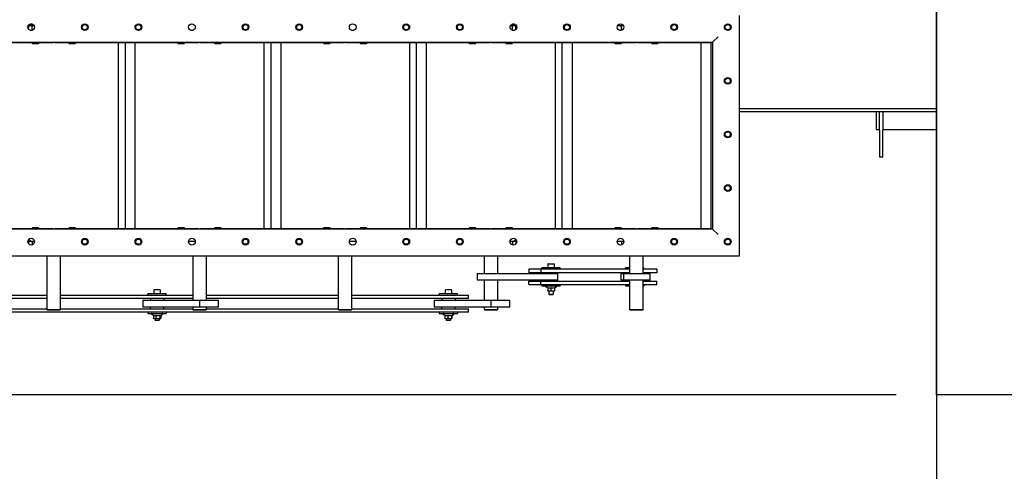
# Model space of a CAD drawing. Header units: inches. Extents: x 36 to 1719, y -84 to 1122.
# Tile 490 of 571: x 670 to 744, y 755 to 788. Entities that reach past the tile are written whole.
import ezdxf

# ---------------------------------------------------------------- set-up
doc = ezdxf.new("R2010")
doc.units = ezdxf.units.IN
doc.header["$LTSCALE"] = 48
doc.header["$MEASUREMENT"] = 0
doc.layers.add('Dimension (ANSI)', color=7, linetype='Continuous', lineweight=25)
doc.layers.add('Visible (ANSI)', color=7, linetype='Continuous', lineweight=30)
doc.styles.add('Note Text (ANSI)', font='tahoma.ttf')
doc.dimstyles.new('Architectural (ANSI)', dxfattribs={"dimscale": 48, "dimtxt": 0.125, "dimasz": 0.098425, "dimexe": 0.125, "dimexo": 0.0625, "dimgap": 0.031496, "dimtad": 0, "dimtih": 1, "dimtoh": 1, "dimdec": 4, "dimrnd": 1e-08, "dimzin": 3, "dimdsep": 46, "dimlunit": 4, "dimtxsty": 'Note Text (ANSI)', "dimcen": 0.09, "dimdle": 0.393701, "dimclrd": 256, "dimclre": 256, "dimclrt": 256, "dimadec": 0, "dimazin": 3, "dimtfac": 0.96, "dimtofl": 0, "dimtmove": 0, "dimatfit": 3, "dimfxl": 1, "dimfrac": 2, "dimtolj": 1, "dimtzin": 12, "dimlwd": -1, "dimlwe": -1, "dimarcsym": 0})

# ---------------------------------------------------------------- blocks, each defined once
blk = doc.blocks.new('*D15')
at = {"layer": 'Defpoints', "color": 0, "transparency": 16777216}
for p in [(1035.918, 852.671), (738.918, 838.715), (1035.918, 741.531)]:
    blk.add_point(p, dxfattribs=at)
at = {"layer": 'Dimension (ANSI)', "transparency": 16777216}
for p, q in [((1035.918, 849.671), (1035.918, 735.531)), ((738.918, 835.715), (738.918, 735.531)), ((743.642, 741.531), (865.572, 741.531)), ((1031.193, 741.531), (889.263, 741.531))]:
    blk.add_line(p, q, dxfattribs=at)
for points in [[(743.642, 742.318), (743.642, 740.743), (738.918, 741.531)], [(1031.193, 742.318), (1031.193, 740.743), (1035.918, 741.531)]]:
    blk.add_solid(points, dxfattribs=at)
at = {"layer": 'Dimension (ANSI)', "transparency": 16777216, "insert": (867.084, 744.652), "char_height": 6, "attachment_point": 1, "style": 'Note Text (ANSI)'}
blk.add_mtext('\\A1;24\'-9"', dxfattribs=at)
blk = doc.blocks.new('*D22')
at = {"layer": 'Defpoints', "color": 0, "transparency": 16777216}
for p in [(702.014, 1001.053), (609.741, 760.491), (738.918, 760.491)]:
    blk.add_point(p, dxfattribs=at)
at = {"layer": 'Dimension (ANSI)', "transparency": 16777216}
for p, q in [((699.014, 1001.053), (603.741, 1001.053)), ((609.741, 996.328), (609.741, 900.572)), ((609.741, 765.216), (609.741, 889.973)), ((735.918, 760.491), (603.741, 760.491))]:
    blk.add_line(p, q, dxfattribs=at)
for points in [[(608.953, 996.328), (610.528, 996.328), (609.741, 1001.053)], [(608.953, 765.216), (610.528, 765.216), (609.741, 760.491)]]:
    blk.add_solid(points, dxfattribs=at)
at = {"layer": 'Dimension (ANSI)', "transparency": 16777216, "insert": (589.782, 899.06), "char_height": 6, "attachment_point": 1, "style": 'Note Text (ANSI)'}
blk.add_mtext('\\A1;20\'-0 9/16"', dxfattribs=at)

msp = doc.modelspace()

# ---------------------------------------------------------------- linework, layer by layer
at = {"layer": 'Visible (ANSI)'}
for p, q in [((738.91768, 760.4914), (738.91768, 826.7154)), ((715.18443, 788.03345), (715.18443, 788.12155)), ((724.21568, 770.8639), (724.21568, 788.8014)), ((671.21568, 788.03345), (671.148, 787.99437)), ((671.148, 787.76711), (671.148, 787.99437)), ((671.2743, 788.03345), (671.21568, 788.03345)), ((671.40059, 787.6897), (671.26023, 787.6897)), ((671.5666, 788.03345), (671.2743, 788.03345)), ((671.40059, 787.6897), (671.40059, 787.99437)), ((671.42114, 787.6897), (671.40059, 787.6897)), ((683.42114, 787.6897), (683.26023, 787.6897)), ((695.42114, 787.6897), (695.26023, 787.6897)), ((707.40707, 788.03345), (707.11476, 788.03345)), ((707.28077, 787.6897), (707.26023, 787.6897)), ((707.28077, 787.6897), (707.28077, 787.99437)), ((707.42114, 787.6897), (707.28077, 787.6897)), ((707.46568, 788.03345), (707.40707, 788.03345)), ((707.46568, 788.03345), (707.53336, 787.99437)), ((707.53336, 787.76711), (707.53336, 787.99437)), ((715.15318, 788.03345), (715.11476, 788.03345)), ((715.53207, 788.03345), (715.15318, 788.03345)), ((715.40577, 787.6897), (715.26023, 787.6897)), ((715.40577, 787.6897), (715.40577, 787.99437)), ((715.42114, 787.6897), (715.40577, 787.6897)), ((715.5666, 788.03345), (715.53207, 788.03345)), ((656.46568, 786.8014), (722.21568, 786.8014)), ((668.2163, 786.78265), (671.40318, 786.78265)), ((671.40318, 786.8014), (671.40318, 786.7355)), ((671.40318, 786.7355), (671.90318, 786.7355)), ((671.44898, 786.6897), (671.40318, 786.7355)), ((671.85738, 786.6897), (671.44898, 786.6897)), ((671.85738, 786.6897), (671.90318, 786.7355)), ((671.90318, 786.8014), (671.90318, 786.7355)), ((671.90318, 786.78265), (672.98269, 786.78265)), ((672.52818, 786.78265), (672.52818, 786.8014)), ((673.10852, 786.78265), (672.98269, 786.78265)), ((673.10852, 786.78265), (674.15318, 786.78265)), ((673.52818, 786.78265), (673.52818, 786.8014)), ((674.15318, 786.8014), (674.15318, 786.7355)), ((674.15318, 786.7355), (674.65318, 786.7355)), ((674.19898, 786.6897), (674.15318, 786.7355)), ((674.60738, 786.6897), (674.19898, 786.6897)), ((674.60738, 786.6897), (674.65318, 786.7355)), ((674.65318, 786.8014), (674.65318, 786.7355)), ((674.65318, 786.78265), (677.84068, 786.78265)), ((677.84068, 786.78265), (678.34127, 786.78265)), ((677.84068, 786.78265), (677.84068, 772.88265)), ((678.34127, 786.78265), (679.08576, 786.78265)), ((678.34127, 786.78265), (678.34127, 772.88265)), ((679.08576, 786.78265), (682.27818, 786.78265)), ((679.08576, 786.78265), (679.08576, 772.88265)), ((682.27818, 786.8014), (682.27818, 786.7355)), ((682.27818, 786.7355), (682.77818, 786.7355)), ((682.32398, 786.6897), (682.27818, 786.7355)), ((682.73238, 786.6897), (682.32398, 786.6897)), ((682.73238, 786.6897), (682.77818, 786.7355)), ((682.77818, 786.8014), (682.77818, 786.7355)), ((682.77818, 786.78265), (683.83694, 786.78265)), ((683.40318, 786.8014), (683.40318, 786.78265)), ((683.96283, 786.78265), (683.83694, 786.78265)), ((683.96283, 786.78265), (685.02818, 786.78265)), ((684.40318, 786.8014), (684.40318, 786.78265)), ((685.02818, 786.8014), (685.02818, 786.7355)), ((685.02818, 786.7355), (685.52818, 786.7355)), ((685.07398, 786.6897), (685.02818, 786.7355)), ((685.48238, 786.6897), (685.07398, 786.6897)), ((685.48238, 786.6897), (685.52818, 786.7355)), ((685.52818, 786.8014), (685.52818, 786.7355)), ((685.52818, 786.78265), (688.71401, 786.78265)), ((688.71401, 786.78265), (689.21773, 786.78265)), ((688.71401, 786.78265), (688.71401, 772.88265)), ((689.21773, 786.78265), (689.21851, 786.78265)), ((689.21851, 786.78265), (689.9663, 786.78265)), ((689.21851, 786.78265), (689.21851, 772.88265)), ((689.9663, 786.78265), (693.15318, 786.78265)), ((689.9663, 786.78265), (689.9663, 772.88265)), ((693.15318, 786.8014), (693.15318, 786.7355)), ((693.15318, 786.7355), (693.65318, 786.7355)), ((693.19898, 786.6897), (693.15318, 786.7355)), ((693.60738, 786.6897), (693.19898, 786.6897)), ((693.60738, 786.6897), (693.65318, 786.7355)), ((693.65318, 786.8014), (693.65318, 786.7355)), ((693.65318, 786.78265), (694.73269, 786.78265)), ((694.27818, 786.78265), (694.27818, 786.8014)), ((694.85852, 786.78265), (694.73269, 786.78265)), ((694.85852, 786.78265), (695.90318, 786.78265)), ((695.27818, 786.78265), (695.27818, 786.8014)), ((695.90318, 786.8014), (695.90318, 786.7355)), ((695.90318, 786.7355), (696.40318, 786.7355)), ((695.94898, 786.6897), (695.90318, 786.7355)), ((696.35738, 786.6897), (695.94898, 786.6897)), ((696.35738, 786.6897), (696.40318, 786.7355)), ((696.40318, 786.8014), (696.40318, 786.7355)), ((696.40318, 786.78265), (699.59068, 786.78265)), ((699.59068, 786.78265), (700.09127, 786.78265)), ((699.59068, 786.78265), (699.59068, 772.88265)), ((700.09127, 786.78265), (700.83576, 786.78265)), ((700.09127, 786.78265), (700.09127, 772.88265)), ((700.83576, 786.78265), (704.02818, 786.78265)), ((700.83576, 786.78265), (700.83576, 772.88265)), ((704.02818, 786.8014), (704.02818, 786.7355)), ((704.02818, 786.7355), (704.52818, 786.7355)), ((704.07398, 786.6897), (704.02818, 786.7355)), ((704.48238, 786.6897), (704.07398, 786.6897)), ((704.48238, 786.6897), (704.52818, 786.7355)), ((704.52818, 786.8014), (704.52818, 786.7355)), ((704.52818, 786.78265), (705.58694, 786.78265)), ((705.15318, 786.8014), (705.15318, 786.78265)), ((705.71283, 786.78265), (705.58694, 786.78265)), ((705.71283, 786.78265), (706.77818, 786.78265)), ((706.15318, 786.8014), (706.15318, 786.78265)), ((706.77818, 786.8014), (706.77818, 786.7355)), ((706.77818, 786.7355), (707.27818, 786.7355)), ((706.82398, 786.6897), (706.77818, 786.7355)), ((707.23238, 786.6897), (706.82398, 786.6897)), ((707.23238, 786.6897), (707.27818, 786.7355)), ((707.27818, 786.8014), (707.27818, 786.7355)), ((707.27818, 786.78265), (710.46401, 786.78265)), ((710.46401, 786.78265), (710.96773, 786.78265)), ((710.46401, 786.78265), (710.46401, 772.88265)), ((710.96773, 786.78265), (710.96851, 786.78265)), ((710.96851, 786.78265), (711.7163, 786.78265)), ((710.96851, 786.78265), (710.96851, 772.88265)), ((711.7163, 786.78265), (714.90318, 786.78265)), ((711.7163, 786.78265), (711.7163, 772.88265)), ((714.90318, 786.8014), (714.90318, 786.7355)), ((714.90318, 786.7355), (715.40318, 786.7355)), ((714.94898, 786.6897), (714.90318, 786.7355)), ((715.35738, 786.6897), (714.94898, 786.6897)), ((715.35738, 786.6897), (715.40318, 786.7355)), ((715.40318, 786.8014), (715.40318, 786.7355)), ((715.40318, 786.78265), (716.48269, 786.78265)), ((716.02818, 786.78265), (716.02818, 786.8014)), ((716.60852, 786.78265), (716.48269, 786.78265)), ((716.60852, 786.78265), (717.65318, 786.78265)), ((717.02818, 786.78265), (717.02818, 786.8014)), ((717.65318, 786.8014), (717.65318, 786.7355)), ((717.65318, 786.7355), (718.15318, 786.7355)), ((717.69898, 786.6897), (717.65318, 786.7355)), ((718.10738, 786.6897), (717.69898, 786.6897)), ((718.10738, 786.6897), (718.15318, 786.7355)), ((718.15318, 786.8014), (718.15318, 786.7355)), ((718.15318, 786.78265), (721.34068, 786.78265)), ((721.34068, 786.78265), (722.09089, 786.78265)), ((721.34068, 786.78265), (721.34068, 772.88265)), ((722.09089, 786.78265), (722.09089, 772.88265)), ((722.21568, 786.8014), (722.62498, 787.2107)), ((722.21568, 786.8014), (722.21568, 772.8639)), ((724.21568, 781.8664), (738.91768, 781.8664)), ((738.91768, 781.6164), (724.21568, 781.6164)), ((734.41768, 781.6164), (734.41768, 780.3039)), ((734.66768, 780.2414), (734.66768, 781.6164)), ((734.91768, 781.6164), (734.91768, 780.2414)), ((734.41768, 780.3039), (734.66768, 780.3039)), ((734.66768, 780.2414), (734.66768, 778.2414)), ((734.91768, 780.3039), (738.91768, 780.3039)), ((734.91768, 778.2414), (734.91768, 780.2414)), ((734.91768, 778.2414), (734.66768, 778.2414)), ((722.21568, 772.8639), (656.46568, 772.8639)), ((671.40237, 772.88265), (668.2163, 772.88265)), ((671.44817, 772.9756), (671.40237, 772.92979)), ((671.90237, 772.92979), (671.40237, 772.92979)), ((671.40237, 772.8639), (671.40237, 772.92979)), ((671.44817, 772.9756), (671.85657, 772.9756)), ((671.85657, 772.9756), (671.90237, 772.92979)), ((671.90237, 772.8639), (671.90237, 772.92979)), ((672.98269, 772.88265), (671.90237, 772.88265)), ((672.52818, 772.8639), (672.52818, 772.88265)), ((672.98269, 772.88265), (673.10852, 772.88265)), ((674.15237, 772.88265), (673.10852, 772.88265)), ((673.52818, 772.8639), (673.52818, 772.88265)), ((674.19817, 772.9756), (674.15237, 772.92979)), ((674.65237, 772.92979), (674.15237, 772.92979)), ((674.15237, 772.8639), (674.15237, 772.92979)), ((674.19817, 772.9756), (674.60657, 772.9756)), ((674.60657, 772.9756), (674.65237, 772.92979)), ((674.65237, 772.8639), (674.65237, 772.92979)), ((677.84068, 772.88265), (674.65237, 772.88265)), ((678.34127, 772.88265), (677.84068, 772.88265)), ((679.08576, 772.88265), (678.34127, 772.88265)), ((682.27737, 772.88265), (679.08576, 772.88265)), ((682.32317, 772.9756), (682.27737, 772.92979)), ((682.77737, 772.92979), (682.27737, 772.92979)), ((682.27737, 772.8639), (682.27737, 772.92979)), ((682.32317, 772.9756), (682.73157, 772.9756)), ((682.73157, 772.9756), (682.77737, 772.92979)), ((682.77737, 772.8639), (682.77737, 772.92979)), ((683.83694, 772.88265), (682.77737, 772.88265)), ((683.40318, 772.88265), (683.40318, 772.8639)), ((683.83694, 772.88265), (683.96283, 772.88265)), ((685.02737, 772.88265), (683.96283, 772.88265)), ((684.40318, 772.88265), (684.40318, 772.8639)), ((685.07317, 772.9756), (685.02737, 772.92979)), ((685.52737, 772.92979), (685.02737, 772.92979)), ((685.02737, 772.8639), (685.02737, 772.92979)), ((685.07317, 772.9756), (685.48157, 772.9756)), ((685.48157, 772.9756), (685.52737, 772.92979)), ((685.52737, 772.8639), (685.52737, 772.92979)), ((688.71401, 772.88265), (685.52737, 772.88265)), ((689.21773, 772.88265), (688.71401, 772.88265)), ((689.21851, 772.88265), (689.21773, 772.88265)), ((689.9663, 772.88265), (689.21851, 772.88265)), ((693.15237, 772.88265), (689.9663, 772.88265)), ((693.19817, 772.9756), (693.15237, 772.92979)), ((693.65237, 772.92979), (693.15237, 772.92979)), ((693.15237, 772.8639), (693.15237, 772.92979)), ((693.19817, 772.9756), (693.60657, 772.9756)), ((693.60657, 772.9756), (693.65237, 772.92979)), ((693.65237, 772.8639), (693.65237, 772.92979)), ((694.73269, 772.88265), (693.65237, 772.88265)), ((694.27818, 772.8639), (694.27818, 772.88265)), ((694.73269, 772.88265), (694.85852, 772.88265)), ((695.90237, 772.88265), (694.85852, 772.88265)), ((695.27818, 772.8639), (695.27818, 772.88265)), ((695.94817, 772.9756), (695.90237, 772.92979)), ((696.40237, 772.92979), (695.90237, 772.92979)), ((695.90237, 772.8639), (695.90237, 772.92979)), ((695.94817, 772.9756), (696.35657, 772.9756)), ((696.35657, 772.9756), (696.40237, 772.92979)), ((696.40237, 772.8639), (696.40237, 772.92979)), ((699.59068, 772.88265), (696.40237, 772.88265)), ((700.09127, 772.88265), (699.59068, 772.88265)), ((700.83576, 772.88265), (700.09127, 772.88265)), ((704.02737, 772.88265), (700.83576, 772.88265)), ((704.07317, 772.9756), (704.02737, 772.92979)), ((704.52737, 772.92979), (704.02737, 772.92979)), ((704.02737, 772.8639), (704.02737, 772.92979)), ((704.07317, 772.9756), (704.48157, 772.9756)), ((704.48157, 772.9756), (704.52737, 772.92979)), ((704.52737, 772.8639), (704.52737, 772.92979)), ((705.58694, 772.88265), (704.52737, 772.88265)), ((705.15318, 772.88265), (705.15318, 772.8639)), ((705.58694, 772.88265), (705.71283, 772.88265)), ((706.77737, 772.88265), (705.71283, 772.88265)), ((706.15318, 772.88265), (706.15318, 772.8639)), ((706.82317, 772.9756), (706.77737, 772.92979)), ((707.27737, 772.92979), (706.77737, 772.92979)), ((706.77737, 772.8639), (706.77737, 772.92979)), ((706.82317, 772.9756), (707.23157, 772.9756)), ((707.23157, 772.9756), (707.27737, 772.92979)), ((707.27737, 772.8639), (707.27737, 772.92979)), ((710.46401, 772.88265), (707.27737, 772.88265)), ((710.96773, 772.88265), (710.46401, 772.88265)), ((710.96851, 772.88265), (710.96773, 772.88265)), ((711.7163, 772.88265), (710.96851, 772.88265)), ((714.90237, 772.88265), (711.7163, 772.88265)), ((714.94817, 772.9756), (714.90237, 772.92979)), ((715.40237, 772.92979), (714.90237, 772.92979)), ((714.90237, 772.8639), (714.90237, 772.92979)), ((714.94817, 772.9756), (715.35657, 772.9756)), ((715.35657, 772.9756), (715.40237, 772.92979)), ((715.40237, 772.8639), (715.40237, 772.92979)), ((716.48269, 772.88265), (715.40237, 772.88265)), ((716.02818, 772.8639), (716.02818, 772.88265)), ((716.48269, 772.88265), (716.60852, 772.88265)), ((717.65237, 772.88265), (716.60852, 772.88265)), ((717.02818, 772.8639), (717.02818, 772.88265)), ((717.69817, 772.9756), (717.65237, 772.92979)), ((718.15237, 772.92979), (717.65237, 772.92979)), ((717.65237, 772.8639), (717.65237, 772.92979)), ((717.69817, 772.9756), (718.10657, 772.9756)), ((718.10657, 772.9756), (718.15237, 772.92979)), ((718.15237, 772.8639), (718.15237, 772.92979)), ((721.34068, 772.88265), (718.15237, 772.88265)), ((722.09089, 772.88265), (721.34068, 772.88265)), ((722.62498, 772.4546), (722.21568, 772.8639)), ((671.14719, 771.9756), (671.39978, 771.9756)), ((671.14719, 771.9756), (671.14719, 771.76809)), ((671.39978, 771.9756), (671.58579, 771.9756)), ((671.39978, 771.9756), (671.39978, 771.68348)), ((683.09557, 771.9756), (683.58579, 771.9756)), ((695.09557, 771.9756), (695.58579, 771.9756)), ((707.09557, 771.9756), (707.27979, 771.9756)), ((707.27979, 771.9756), (707.53255, 771.9756)), ((707.27979, 771.9756), (707.27979, 771.68393)), ((707.53255, 771.9756), (707.53255, 771.76613)), ((715.09557, 771.9756), (715.40399, 771.9756)), ((715.40399, 771.9756), (715.48405, 771.9756)), ((715.40399, 771.9756), (715.40399, 771.68455)), ((715.48405, 771.9756), (715.58579, 771.9756)), ((654.46568, 770.8639), (724.21568, 770.8639)), ((672.52818, 766.85265), (672.52818, 770.8639)), ((673.52818, 766.85265), (673.52818, 770.8639)), ((683.40318, 770.8639), (683.40318, 767.5514)), ((684.40318, 770.8639), (684.40318, 767.5514)), ((694.27818, 766.85265), (694.27818, 770.8639)), ((695.27818, 766.85265), (695.27818, 770.8639)), ((705.15318, 770.8639), (705.15318, 769.5514)), ((706.15318, 770.8639), (706.15318, 769.5514)), ((716.02818, 769.5514), (716.02818, 770.8639)), ((717.02818, 769.5514), (717.02818, 770.8639)), ((708.49834, 769.8639), (708.49834, 769.6139)), ((709.37819, 769.8639), (708.49834, 769.8639)), ((709.37819, 769.8639), (709.37819, 769.6139)), ((716.02818, 769.8639), (709.37819, 769.8639)), ((710.84061, 769.9729), (709.46561, 769.9729)), ((709.46561, 769.8639), (709.46561, 769.9729)), ((709.91861, 770.2529), (709.91861, 769.9729)), ((709.95061, 770.2849), (710.35561, 770.2849)), ((710.38761, 770.2529), (710.38761, 769.9729)), ((710.84061, 769.8639), (710.84061, 769.9729)), ((716.02818, 769.9729), (715.71036, 769.9729)), ((715.71036, 769.8639), (715.71036, 769.9729)), ((717.08536, 769.9729), (717.02818, 769.9729)), ((718.05264, 769.8639), (717.02818, 769.8639)), ((717.08536, 769.8639), (717.08536, 769.9729)), ((718.05264, 769.8639), (718.05264, 769.6139)), ((704.64772, 769.5514), (710.64763, 769.5514)), ((704.64772, 769.0514), (704.64772, 769.5514)), ((710.64763, 769.0514), (704.64772, 769.0514)), ((705.15318, 769.0514), (705.15318, 767.5514)), ((706.15318, 769.0514), (706.15318, 767.5514)), ((709.37819, 769.6139), (708.49834, 769.6139)), ((708.49834, 768.9889), (709.37819, 768.9889)), ((708.49834, 768.7389), (708.49834, 768.9889)), ((716.02818, 769.6139), (709.37819, 769.6139)), ((709.37819, 768.9889), (716.02818, 768.9889)), ((709.37819, 768.7389), (709.37819, 768.9889)), ((709.65311, 769.6139), (709.65311, 769.5514)), ((709.65311, 768.9889), (709.65311, 769.0514)), ((710.64763, 769.5514), (710.65858, 769.5514)), ((710.64763, 769.0514), (710.64763, 769.5514)), ((710.65858, 769.0514), (710.64763, 769.0514)), ((710.65311, 769.6139), (710.65311, 769.5514)), ((710.65311, 768.9889), (710.65311, 769.0514)), ((710.65858, 769.0514), (710.65858, 769.5514)), ((715.3838, 769.5514), (715.55756, 769.5514)), ((715.3838, 769.0514), (715.3838, 769.5514)), ((715.55756, 769.0514), (715.3838, 769.0514)), ((715.55756, 769.5514), (717.55672, 769.5514)), ((715.55756, 769.5514), (715.55756, 769.0514)), ((717.55672, 769.0514), (715.55756, 769.0514)), ((715.89786, 769.6139), (715.89786, 769.5514)), ((715.89786, 768.9889), (715.89786, 769.0514)), ((716.02818, 766.85265), (716.02818, 769.0514)), ((718.05264, 769.6139), (717.02818, 769.6139)), ((717.02818, 766.85265), (717.02818, 769.0514)), ((717.02818, 768.9889), (718.05264, 768.9889)), ((717.55672, 769.0514), (717.55672, 769.5514)), ((718.05264, 768.7389), (718.05264, 768.9889)), ((680.50418, 768.3154), (680.50418, 768.0354)), ((680.53618, 768.3474), (680.94118, 768.3474)), ((680.97318, 768.3154), (680.97318, 768.0354)), ((702.25418, 768.3154), (702.25418, 768.0354)), ((702.28618, 768.3474), (702.69118, 768.3474)), ((702.72318, 768.3154), (702.72318, 768.0354)), ((708.49834, 768.7389), (709.37819, 768.7389)), ((709.37819, 768.7389), (716.02818, 768.7389)), ((709.46561, 768.7389), (709.46561, 768.6299)), ((709.46561, 768.6299), (710.84061, 768.6299)), ((709.89956, 768.47648), (709.76311, 768.55526)), ((709.89956, 768.49676), (709.89956, 768.27723)), ((709.90311, 768.2549), (709.90303, 768.25494)), ((709.90311, 768.2549), (710.0227, 768.2549)), ((709.99711, 768.2549), (709.99711, 768.00595)), ((710.0227, 768.2549), (710.27262, 768.2549)), ((710.14584, 768.49676), (710.14584, 768.27723)), ((710.27262, 768.2549), (710.40303, 768.2549)), ((710.30911, 768.2549), (710.30911, 768.00595)), ((710.3994, 768.49676), (710.3994, 768.27723)), ((710.40303, 768.2549), (710.40311, 768.2549)), ((710.40311, 768.2549), (710.40319, 768.25494)), ((710.40319, 768.47447), (710.54311, 768.55526)), ((710.40667, 768.47648), (710.40667, 768.27723)), ((710.84061, 768.7389), (710.84061, 768.6299)), ((715.71036, 768.7389), (715.71036, 768.6299)), ((715.71036, 768.6299), (716.02818, 768.6299)), ((716.02818, 768.54353), (716.00786, 768.55526)), ((717.02818, 768.7389), (718.05264, 768.7389)), ((717.02818, 768.6299), (717.08536, 768.6299)), ((717.08536, 768.7389), (717.08536, 768.6299)), ((662.65318, 767.9264), (672.52818, 767.9264)), ((672.52818, 767.6764), (662.65318, 767.6764)), ((673.52818, 767.9264), (683.40318, 767.9264)), ((683.40318, 767.6764), (673.52818, 767.6764)), ((679.6761, 767.5514), (683.89543, 767.5514)), ((679.6761, 767.5514), (679.6761, 767.0514)), ((681.42618, 768.0354), (680.05118, 768.0354)), ((680.05118, 767.9264), (680.05118, 768.0354)), ((680.23868, 767.6764), (680.23868, 767.5514)), ((681.23868, 767.6764), (681.23868, 767.5514)), ((681.42618, 767.9264), (681.42618, 768.0354)), ((683.89543, 767.5514), (683.89543, 767.0514)), ((683.89543, 767.5514), (685.31737, 767.5514)), ((684.40318, 767.9264), (694.27818, 767.9264)), ((694.27818, 767.6764), (684.40318, 767.6764)), ((685.31737, 767.0514), (685.31737, 767.5514)), ((695.27818, 767.9264), (703.98868, 767.9264)), ((703.98868, 767.6764), (695.27818, 767.6764)), ((701.4261, 767.5514), (705.64543, 767.5514)), ((701.4261, 767.5514), (701.4261, 767.0514)), ((703.17618, 768.0354), (701.80118, 768.0354)), ((701.80118, 767.9264), (701.80118, 768.0354)), ((701.98868, 767.6764), (701.98868, 767.5514)), ((702.98868, 767.6764), (702.98868, 767.5514)), ((703.17618, 767.9264), (703.17618, 768.0354)), ((703.98868, 767.6764), (703.98868, 767.9264)), ((705.64543, 767.5514), (705.64543, 767.0514)), ((705.64543, 767.5514), (707.06737, 767.5514)), ((707.06737, 767.0514), (707.06737, 767.5514)), ((709.99711, 768.00595), (710.30911, 768.00595)), ((710.02991, 767.9729), (709.99711, 768.00595)), ((710.27631, 767.9729), (710.02991, 767.9729)), ((710.27631, 767.9729), (710.30911, 768.00595)), ((662.65318, 766.9264), (672.52818, 766.9264)), ((672.52818, 766.85265), (673.52818, 766.85265)), ((672.54818, 766.83265), (672.52818, 766.85265)), ((673.50818, 766.83265), (672.54818, 766.83265)), ((673.50818, 766.83265), (673.52818, 766.85265)), ((673.52818, 766.9264), (683.40318, 766.9264)), ((683.89543, 767.0514), (679.6761, 767.0514)), ((680.23868, 766.9264), (680.23868, 767.0514)), ((681.23868, 766.9264), (681.23868, 767.0514)), ((683.40318, 767.0514), (683.40318, 766.85265)), ((683.40318, 766.85265), (684.40318, 766.85265)), ((683.42318, 766.83265), (683.40318, 766.85265)), ((684.38318, 766.83265), (683.42318, 766.83265)), ((685.31737, 767.0514), (683.89543, 767.0514)), ((684.38318, 766.83265), (684.40318, 766.85265)), ((684.40318, 767.0514), (684.40318, 766.85265)), ((684.40318, 766.9264), (694.27818, 766.9264)), ((694.27818, 766.85265), (695.27818, 766.85265)), ((694.29818, 766.83265), (694.27818, 766.85265)), ((695.25818, 766.83265), (694.29818, 766.83265)), ((695.25818, 766.83265), (695.27818, 766.85265)), ((695.27818, 766.9264), (703.98868, 766.9264)), ((705.64543, 767.0514), (701.4261, 767.0514)), ((701.98868, 766.9264), (701.98868, 767.0514)), ((702.98868, 766.9264), (702.98868, 767.0514)), ((703.98868, 766.6764), (703.98868, 766.9264)), ((705.15318, 767.0514), (705.15318, 766.85265)), ((705.15318, 766.85265), (706.15318, 766.85265)), ((705.17318, 766.83265), (705.15318, 766.85265)), ((706.13318, 766.83265), (705.17318, 766.83265)), ((707.06737, 767.0514), (705.64543, 767.0514)), ((706.13318, 766.83265), (706.15318, 766.85265)), ((706.15318, 767.0514), (706.15318, 766.85265)), ((716.02818, 766.85265), (717.02818, 766.85265)), ((716.04818, 766.83265), (716.02818, 766.85265)), ((717.00818, 766.83265), (716.04818, 766.83265)), ((717.00818, 766.83265), (717.02818, 766.85265)), ((703.98868, 766.6764), (662.65318, 766.6764)), ((680.05118, 766.6764), (680.05118, 766.5674)), ((680.05118, 766.5674), (681.42618, 766.5674)), ((680.45669, 766.43039), (680.34868, 766.49276)), ((680.45669, 766.43426), (680.45669, 766.21473)), ((680.48868, 766.1924), (680.47634, 766.19952)), ((680.48868, 766.1924), (680.55394, 766.1924)), ((680.55394, 766.1924), (680.79219, 766.1924)), ((680.58268, 766.1924), (680.58268, 766.06845)), ((680.58268, 766.06845), (680.89468, 766.06845)), ((680.61548, 766.0354), (680.58268, 766.06845)), ((680.86188, 766.0354), (680.61548, 766.0354)), ((680.6512, 766.43426), (680.6512, 766.21473)), ((680.79219, 766.1924), (680.97692, 766.1924)), ((680.86188, 766.0354), (680.89468, 766.06845)), ((680.89468, 766.1924), (680.89468, 766.06845)), ((680.93318, 766.43426), (680.93318, 766.21473)), ((680.97692, 766.1924), (680.98868, 766.1924)), ((680.98868, 766.1924), (681.00102, 766.19952)), ((681.00102, 766.41905), (681.12868, 766.49276)), ((681.02067, 766.43039), (681.02067, 766.21473)), ((681.42618, 766.6764), (681.42618, 766.5674)), ((701.80118, 766.6764), (701.80118, 766.5674)), ((701.80118, 766.5674), (703.17618, 766.5674)), ((702.22428, 766.42024), (702.09868, 766.49276)), ((702.22428, 766.43426), (702.22428, 766.21473)), ((702.23868, 766.1924), (702.23714, 766.19328)), ((702.23868, 766.1924), (702.34055, 766.1924)), ((702.33268, 766.1924), (702.33268, 766.06845)), ((702.33268, 766.06845), (702.64468, 766.06845)), ((702.36548, 766.0354), (702.33268, 766.06845)), ((702.34055, 766.1924), (702.58903, 766.1924)), ((702.61188, 766.0354), (702.36548, 766.0354)), ((702.45683, 766.43426), (702.45683, 766.21473)), ((702.58903, 766.1924), (702.73715, 766.1924)), ((702.61188, 766.0354), (702.64468, 766.06845)), ((702.64468, 766.1924), (702.64468, 766.06845)), ((702.72123, 766.43426), (702.72123, 766.21473)), ((702.73715, 766.1924), (702.73868, 766.1924)), ((702.73868, 766.1924), (702.74022, 766.19328)), ((702.74022, 766.41281), (702.87868, 766.49276)), ((702.75308, 766.42024), (702.75308, 766.21473)), ((703.17618, 766.6764), (703.17618, 766.5674)), ((1035.91768, 760.4914), (738.91768, 760.4914))]:
    msp.add_line(p, q, dxfattribs=at)
for centre, radius in [((671.34068, 787.9264), 0.25), ((675.34068, 787.9264), 0.25), ((675.34068, 787.9264), 0.23623), ((675.34068, 787.9264), 0.23622), ((675.34068, 787.9264), 0.19396), ((679.34068, 787.9264), 0.25), ((679.34068, 787.9264), 0.23623), ((679.34068, 787.9264), 0.23622), ((679.34068, 787.9264), 0.19396), ((683.34068, 787.9264), 0.25), ((687.34068, 787.9264), 0.25), ((687.34068, 787.9264), 0.23622), ((687.34068, 787.9264), 0.19396), ((691.34068, 787.9264), 0.25), ((691.34068, 787.9264), 0.23623), ((691.34068, 787.9264), 0.23622), ((691.34068, 787.9264), 0.19396), ((695.34068, 787.9264), 0.25), ((699.34068, 787.9264), 0.25), ((699.34068, 787.9264), 0.23623), ((699.34068, 787.9264), 0.23622), ((699.34068, 787.9264), 0.19396), ((703.34068, 787.9264), 0.25), ((703.34068, 787.9264), 0.23623), ((703.34068, 787.9264), 0.23622), ((703.34068, 787.9264), 0.19396), ((707.34068, 787.9264), 0.25), ((711.34068, 787.9264), 0.25), ((711.34068, 787.9264), 0.23622), ((711.34068, 787.9264), 0.19396), ((715.34068, 787.9264), 0.25), ((719.34068, 787.9264), 0.25), ((719.34068, 787.9264), 0.23623), ((719.34068, 787.9264), 0.23622), ((719.34068, 787.9264), 0.19396), ((723.34068, 787.9264), 0.25), ((723.34068, 787.9264), 0.23623), ((723.34068, 787.9264), 0.23622), ((723.34068, 787.9264), 0.19396), ((723.34068, 783.9264), 0.25), ((723.34068, 783.9264), 0.23623), ((723.34068, 783.9264), 0.23622), ((723.34068, 783.9264), 0.19396), ((723.34068, 779.9264), 0.25), ((723.34068, 779.9264), 0.23623), ((723.34068, 779.9264), 0.23622), ((723.34068, 779.9264), 0.19396), ((723.34068, 775.9264), 0.25), ((723.34068, 775.9264), 0.23623), ((723.34068, 775.9264), 0.23622), ((723.34068, 775.9264), 0.19396), ((671.34068, 771.9264), 0.25), ((675.34068, 771.9264), 0.25), ((675.34068, 771.9264), 0.23623), ((675.34068, 771.9264), 0.23622), ((675.34068, 771.9264), 0.19396), ((679.34068, 771.9264), 0.25), ((679.34068, 771.9264), 0.23622), ((679.34068, 771.9264), 0.19396), ((683.34068, 771.9264), 0.25), ((687.34068, 771.9264), 0.25), ((687.34068, 771.9264), 0.23622), ((687.34068, 771.9264), 0.19396), ((691.34068, 771.9264), 0.25), ((691.34068, 771.9264), 0.23622), ((691.34068, 771.9264), 0.19396), ((695.34068, 771.9264), 0.25), ((699.34068, 771.9264), 0.25), ((699.34068, 771.9264), 0.23623), ((699.34068, 771.9264), 0.23622), ((699.34068, 771.9264), 0.19396), ((703.34068, 771.9264), 0.25), ((703.34068, 771.9264), 0.23622), ((703.34068, 771.9264), 0.19396), ((707.34068, 771.9264), 0.25), ((711.34068, 771.9264), 0.25), ((711.34068, 771.9264), 0.23622), ((711.34068, 771.9264), 0.19396), ((715.34068, 771.9264), 0.25), ((719.34068, 771.9264), 0.25), ((719.34068, 771.9264), 0.23622), ((719.34068, 771.9264), 0.19396), ((723.34068, 771.9264), 0.25), ((723.34068, 771.9264), 0.23622), ((723.34068, 771.9264), 0.19396)]:
    msp.add_circle(centre, radius, dxfattribs=at)
for centre, radius, start, end in [((671.34068, 787.9264), 0.23622, 26.9477861, 215.3448549), ((671.34068, 787.9264), 0.19396, 33.4996254, 156.8483047), ((707.34068, 787.9264), 0.23623, 324.6522466, 153.053259), ((707.34068, 787.9264), 0.23622, 324.6551451, 153.0522139), ((707.34068, 787.9264), 0.19396, 23.1516953, 146.5003746), ((671.34068, 787.9264), 0.19396, 173.430025, 186.569975), ((671.37318, 787.6597), 0.03, 47.9912397, 90), ((707.30818, 787.6597), 0.03, 90, 132.0087603), ((707.34068, 787.9264), 0.19396, 353.430025, 6.569975), ((671.34068, 771.9264), 0.23622, 135.8542898, 215.004504), ((671.34068, 771.9264), 0.19396, 176.0300963, 183.9699037), ((671.34068, 771.9264), 0.19396, 139.1074943, 165.3053986), ((671.35237, 772.1756), 0.2, 200.7815602, 270), ((707.32819, 772.1756), 0.2, 270, 339.3955295), ((707.34068, 771.9264), 0.19396, 14.6946014, 41.0855727), ((707.34068, 771.9264), 0.23622, 324.3175544, 44.3358624), ((707.34068, 771.9264), 0.19396, 351.5968641, 8.4031359), ((709.95061, 770.2529), 0.032, 90, 180), ((710.35561, 770.2529), 0.032, 0, 90), ((680.53618, 768.3154), 0.032, 90, 180), ((680.94118, 768.3154), 0.032, 0, 90), ((702.28618, 768.3154), 0.032, 90, 180), ((702.69118, 768.3154), 0.032, 0, 90), ((709.78311, 768.5899), 0.04, 90, 240), ((710.52311, 768.5899), 0.04, 300, 90), ((716.02786, 768.5899), 0.04, 90, 240), ((680.36868, 766.5274), 0.04, 90, 240), ((681.10868, 766.5274), 0.04, 300, 90), ((702.11868, 766.5274), 0.04, 90, 240), ((702.85868, 766.5274), 0.04, 300, 90)]:
    msp.add_arc(centre, radius, start, end, dxfattribs=at)
for points, weights in [([(671.2743, 788.03345), (671.21568, 788.03345), (671.148, 787.99437)], [1, 1.04314139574, 1.01001874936]), ([(671.40059, 787.99437), (671.33291, 788.03345), (671.2743, 788.03345)], [1.01001874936, 1.04314139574, 1]), ([(671.56875, 788.02879), (671.48994, 788.02017), (671.40059, 787.99437)], [1.02076330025, 1.03164182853, 1.01001874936]), ([(707.28077, 787.99437), (707.19142, 788.02017), (707.11261, 788.02879)], [1.01001874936, 1.03164182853, 1.02076330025]), ([(707.40707, 788.03345), (707.34845, 788.03345), (707.28077, 787.99437)], [1, 1.04314139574, 1.01001874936]), ([(707.53336, 787.99437), (707.46568, 788.03345), (707.40707, 788.03345)], [1.01001874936, 1.04314139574, 1]), ([(715.15318, 788.03345), (715.13377, 788.03345), (715.11429, 788.03245)], [1, 1.00689381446, 1.01184024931]), ([(715.40577, 787.99437), (715.27041, 788.03345), (715.15318, 788.03345)], [1.01001874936, 1.04314139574, 1]), ([(715.53207, 788.03345), (715.47345, 788.03345), (715.40577, 787.99437)], [1, 1.04314139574, 1.01001874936]), ([(715.56819, 788.03003), (715.55001, 788.03345), (715.53207, 788.03345)], [1.01890644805, 1.01282103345, 1]), ([(709.89956, 768.49676), (709.96555, 768.47443), (710.0227, 768.47443)], [1.06521168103, 1.07126378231, 1]), ([(709.90303, 768.25494), (709.90142, 768.25588), (709.89956, 768.27723)], [1.0032892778, 1.03623200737, 1]), ([(709.89956, 768.27723), (709.96555, 768.2549), (710.0227, 768.2549)], [1, 1.0379548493, 1]), ([(710.0227, 768.47443), (710.07985, 768.47443), (710.14584, 768.49676)], [1, 1.07126378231, 1.06521168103]), ([(710.0227, 768.2549), (710.07985, 768.2549), (710.14584, 768.27723)], [1, 1.0379548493, 1]), ([(710.14584, 768.49676), (710.21378, 768.47443), (710.27262, 768.47443)], [1.06521168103, 1.07126378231, 1]), ([(710.14584, 768.27723), (710.21378, 768.2549), (710.27262, 768.2549)], [1, 1.0379548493, 1]), ([(710.27262, 768.47443), (710.33146, 768.47443), (710.3994, 768.49676)], [1, 1.07126378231, 1.06521168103]), ([(710.27262, 768.2549), (710.33146, 768.2549), (710.3994, 768.27723)], [1, 1.0379548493, 1]), ([(710.3994, 768.49676), (710.40135, 768.47443), (710.40303, 768.47443)], [1.06521168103, 1.07126378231, 1]), ([(710.3994, 768.27723), (710.40135, 768.2549), (710.40303, 768.2549)], [1, 1.0379548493, 1]), ([(710.40303, 768.47443), (710.40311, 768.47443), (710.40319, 768.47447)], [1, 1.00313864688, 1.00612731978]), ([(710.40303, 768.2549), (710.40472, 768.2549), (710.40667, 768.27723)], [1, 1.0379548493, 1]), ([(680.45669, 766.43426), (680.50881, 766.41193), (680.55394, 766.41193)], [1.06521168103, 1.07126378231, 1]), ([(680.47634, 766.19952), (680.46699, 766.20492), (680.45669, 766.21473)], [1.01860528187, 1.01631992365, 1]), ([(680.45669, 766.21473), (680.50881, 766.1924), (680.55394, 766.1924)], [1, 1.0379548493, 1]), ([(680.55394, 766.41193), (680.59908, 766.41193), (680.6512, 766.43426)], [1, 1.07126378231, 1.06521168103]), ([(680.55394, 766.1924), (680.59908, 766.1924), (680.6512, 766.21473)], [1, 1.0379548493, 1]), ([(680.6512, 766.43426), (680.72675, 766.41193), (680.79219, 766.41193)], [1.06521168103, 1.07126378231, 1]), ([(680.6512, 766.21473), (680.72675, 766.1924), (680.79219, 766.1924)], [1, 1.0379548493, 1]), ([(680.79219, 766.41193), (680.85762, 766.41193), (680.93318, 766.43426)], [1, 1.07126378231, 1.06521168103]), ([(680.79219, 766.1924), (680.85762, 766.1924), (680.93318, 766.21473)], [1, 1.0379548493, 1]), ([(680.93318, 766.43426), (680.95662, 766.41193), (680.97692, 766.41193)], [1.06521168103, 1.07126378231, 1]), ([(680.93318, 766.21473), (680.95662, 766.1924), (680.97692, 766.1924)], [1, 1.0379548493, 1]), ([(680.97692, 766.41193), (680.98868, 766.41193), (681.00102, 766.41905)], [1, 1.0400687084, 1.05569513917]), ([(680.97692, 766.1924), (680.99722, 766.1924), (681.02067, 766.21473)], [1, 1.0379548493, 1]), ([(702.22428, 766.43426), (702.28659, 766.41193), (702.34055, 766.41193)], [1.06521168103, 1.07126378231, 1]), ([(702.22428, 766.21473), (702.28659, 766.1924), (702.34055, 766.1924)], [1, 1.0379548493, 1]), ([(702.23714, 766.19328), (702.23115, 766.19674), (702.22428, 766.21473)], [1.01216850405, 1.03034473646, 1]), ([(702.34055, 766.41193), (702.39451, 766.41193), (702.45683, 766.43426)], [1, 1.07126378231, 1.06521168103]), ([(702.34055, 766.1924), (702.39451, 766.1924), (702.45683, 766.21473)], [1, 1.0379548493, 1]), ([(702.45683, 766.43426), (702.52767, 766.41193), (702.58903, 766.41193)], [1.06521168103, 1.07126378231, 1]), ([(702.45683, 766.21473), (702.52767, 766.1924), (702.58903, 766.1924)], [1, 1.0379548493, 1]), ([(702.58903, 766.41193), (702.65038, 766.41193), (702.72123, 766.43426)], [1, 1.07126378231, 1.06521168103]), ([(702.58903, 766.1924), (702.65038, 766.1924), (702.72123, 766.21473)], [1, 1.0379548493, 1]), ([(702.72123, 766.43426), (702.72976, 766.41193), (702.73715, 766.41193)], [1.06521168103, 1.07126378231, 1]), ([(702.72123, 766.21473), (702.72976, 766.1924), (702.73715, 766.1924)], [1, 1.0379548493, 1]), ([(702.73715, 766.41193), (702.73868, 766.41193), (702.74022, 766.41281)], [1, 1.01393127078, 1.02490784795]), ([(702.73715, 766.1924), (702.74454, 766.1924), (702.75308, 766.21473)], [1, 1.0379548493, 1])]:
    msp.add_rational_spline(points, weights, degree=2, dxfattribs=at)

# ---------------------------------------------------------------- dimensions: what is measured, and where the dimension line sits
at = {"layer": 'Dimension (ANSI)'}
dim = msp.add_linear_dim(base=(609.7408, 760.4914), p1=(702.01418, 1001.0529), p2=(738.91768, 760.4914), angle=270, dimstyle='Architectural (ANSI)', override={"dimgap": 0.031496, "dimdec": 4, "dimlfac": 1, "dimtol": 0, "dimlim": 0, "dimtp": 0, "dimtm": 0, "dimtdec": 2, "dimatfit": 1}, dxfattribs=at)
dim.commit()
dim.dimension.update_dxf_attribs({"geometry": '*D22', "text_midpoint": (609.7408, 895.27215), "dimtype": 160})
dim = msp.add_linear_dim(base=(1035.91768, 741.53077), p1=(738.91768, 838.7154), p2=(1035.91768, 852.67131), dimstyle='Architectural (ANSI)', override={"dimgap": 0.031496, "dimtih": 0, "dimtoh": 0, "dimdec": 4, "dimlfac": 1, "dimtol": 0, "dimlim": 0, "dimtp": 0, "dimtm": 0, "dimtdec": 2, "dimatfit": 1}, dxfattribs=at)
dim.commit()
dim.dimension.update_dxf_attribs({"geometry": '*D15', "text_midpoint": (877.41768, 741.53077), "dimtype": 160})

doc.saveas('drawing.dxf')
